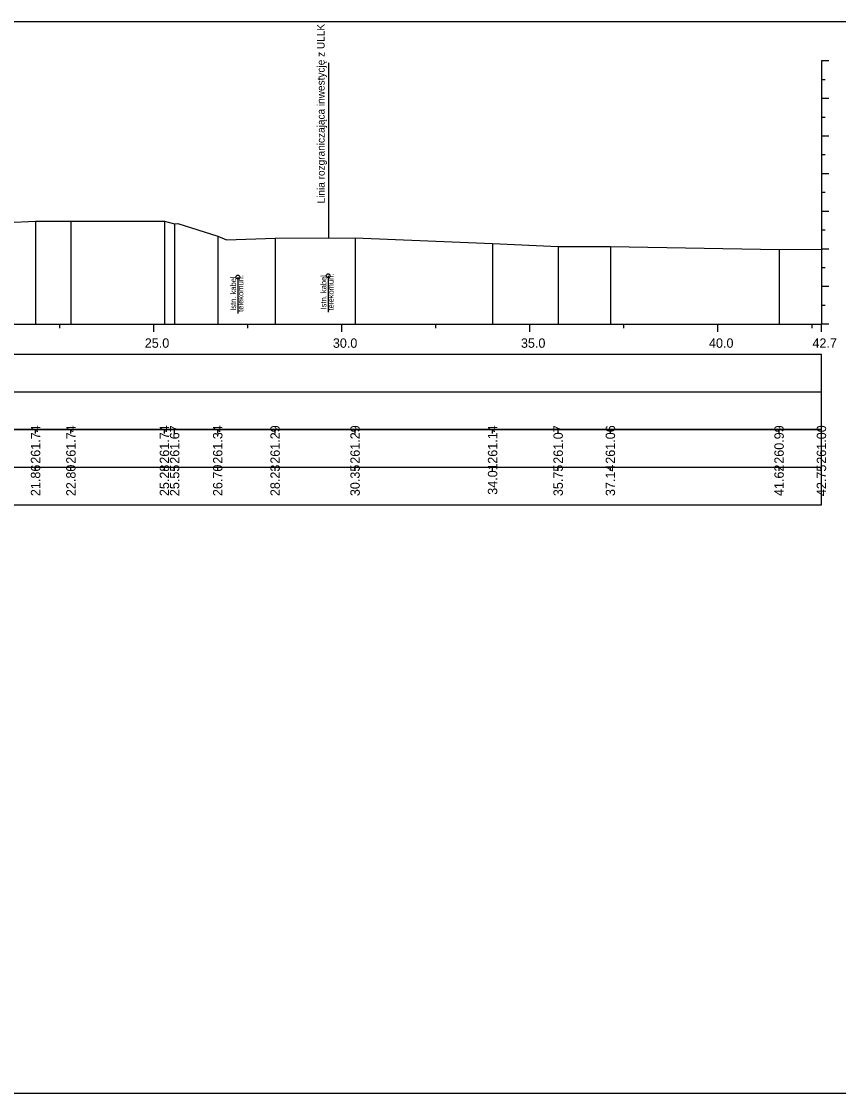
# Model space of a CAD drawing. Extents: x 6516023 to 6560129, y 5513077 to 5529206.
# Drawn here: x 6519804.2 to 6519825.92, y 5514451.16 to 5514479.66 of the extents above; entities that cross this region are included whole.
import ezdxf

# ---------------------------------------------------------------- set-up
doc = ezdxf.new("R2010")
doc.units = 0
for name, color, linetype in [('TOR_PRZEK_P-kable', 7, 'Continuous'), ('TOR_PRZEK_P-tabelka istniejace', 7, 'Continuous'), ('TOR_PRZEK_P-tabelka projektowane', 7, 'Continuous'), ('TOR_PRZEK_P-teren istniejacy', 7, 'Continuous'), ('TOR_PRZEK_P-uklad odniesienia', 7, 'Continuous'), ('TOR_PS_T-granica PKP-projektowana', 7, 'Continuous'), ('TOR_RAMKI-ramka+tabelka 1', 7, 'Continuous')]:
    doc.layers.add(name, color=color, linetype=linetype)

msp = doc.modelspace()

# ---------------------------------------------------------------- linework, layer by layer
at = {"layer": 'TOR_PRZEK_P-kable'}
for p, q in [((6519809.947, 5514472.862), (6519809.947, 5514471.888)), ((6519812.348, 5514472.897), (6519812.348, 5514471.924))]:
    msp.add_line(p, q, dxfattribs=at)
for centre in [(6519809.947, 5514472.862), (6519812.348, 5514472.897)]:
    msp.add_circle(centre, 0.05, dxfattribs=at)
at = {"layer": 'TOR_PRZEK_P-tabelka istniejace'}
for p, q in [((6519804.57, 5514468.706), (6519804.57, 5514468.806)), ((6519805.51, 5514468.706), (6519805.51, 5514468.806)), ((6519807.996, 5514468.706), (6519807.996, 5514468.806)), ((6519808.267, 5514468.706), (6519808.267, 5514468.806)), ((6519809.413, 5514468.706), (6519809.413, 5514468.806)), ((6519810.939, 5514468.706), (6519810.939, 5514468.806)), ((6519813.065, 5514468.706), (6519813.065, 5514468.806)), ((6519816.721, 5514468.706), (6519816.721, 5514468.806)), ((6519818.464, 5514468.706), (6519818.464, 5514468.806)), ((6519819.852, 5514468.706), (6519819.852, 5514468.806)), ((6519824.337, 5514468.706), (6519824.337, 5514468.806)), ((6519825.463, 5514468.706), (6519825.463, 5514468.806)), ((6519731.663, 5514467.806), (6519825.463, 5514467.806)), ((6519804.57, 5514467.706), (6519804.57, 5514467.806)), ((6519805.51, 5514467.706), (6519805.51, 5514467.806)), ((6519807.996, 5514467.706), (6519807.996, 5514467.806)), ((6519808.267, 5514467.706), (6519808.267, 5514467.806)), ((6519809.413, 5514467.706), (6519809.413, 5514467.806)), ((6519810.939, 5514467.706), (6519810.939, 5514467.806)), ((6519813.065, 5514467.706), (6519813.065, 5514467.806)), ((6519816.721, 5514467.706), (6519816.721, 5514467.806)), ((6519818.464, 5514467.706), (6519818.464, 5514467.806)), ((6519819.852, 5514467.706), (6519819.852, 5514467.806)), ((6519824.337, 5514467.706), (6519824.337, 5514467.806)), ((6519825.463, 5514467.706), (6519825.463, 5514467.806))]:
    msp.add_line(p, q, dxfattribs=at)
for points in [[(6519804.57, 5514474.343), (6519804.57, 5514471.806), (6519804.57, 5514471.676), (6519804.57, 5514471.606)], [(6519805.51, 5514474.343), (6519805.51, 5514471.806), (6519805.51, 5514471.676), (6519805.51, 5514471.606)], [(6519807.996, 5514474.343), (6519807.996, 5514471.806), (6519807.996, 5514471.676), (6519807.996, 5514471.606)], [(6519808.267, 5514474.278), (6519808.267, 5514471.806), (6519808.267, 5514471.676), (6519808.267, 5514471.606)], [(6519809.413, 5514473.944), (6519809.413, 5514471.806), (6519809.413, 5514471.676), (6519809.413, 5514471.606)], [(6519810.939, 5514473.891), (6519810.939, 5514471.806), (6519810.939, 5514471.676), (6519810.939, 5514471.606)], [(6519813.065, 5514473.901), (6519813.065, 5514471.806), (6519813.065, 5514471.676), (6519813.065, 5514471.606)], [(6519816.721, 5514473.75), (6519816.721, 5514471.806), (6519816.721, 5514471.676), (6519816.721, 5514471.606)], [(6519818.464, 5514473.677), (6519818.464, 5514471.806), (6519818.464, 5514471.676), (6519818.464, 5514471.606)], [(6519819.852, 5514473.67), (6519819.852, 5514471.806), (6519819.852, 5514471.676), (6519819.852, 5514471.606)], [(6519824.337, 5514473.595), (6519824.337, 5514471.806), (6519824.337, 5514471.676), (6519824.337, 5514471.606)], [(6519825.463, 5514473.601), (6519825.463, 5514471.806), (6519825.463, 5514471.676), (6519825.463, 5514471.606)]]:
    msp.add_lwpolyline(points, dxfattribs=at)
msp.add_lwpolyline([(6519731.663, 5514468.806), (6519731.663, 5514466.806), (6519825.463, 5514466.806), (6519825.463, 5514468.806)], close=True, dxfattribs=at)
at = {"layer": 'TOR_PRZEK_P-tabelka projektowane'}
msp.add_line((6519731.663, 5514469.806), (6519825.463, 5514469.806), dxfattribs=at)
msp.add_lwpolyline([(6519731.663, 5514470.806), (6519731.663, 5514468.806), (6519825.463, 5514468.806), (6519825.463, 5514470.806)], close=True, dxfattribs=at)
at = {"layer": 'TOR_PRZEK_P-teren istniejacy'}
msp.add_lwpolyline([(6519803.82, 5514474.312), (6519804.57, 5514474.343), (6519804.57, 5514474.343), (6519805.51, 5514474.343), (6519807.996, 5514474.343), (6519808.267, 5514474.278), (6519808.357, 5514474.283), (6519809.413, 5514473.944), (6519809.645, 5514473.853), (6519810.939, 5514473.891), (6519813.065, 5514473.901), (6519816.721, 5514473.75), (6519818.464, 5514473.677), (6519819.852, 5514473.67), (6519824.337, 5514473.595), (6519825.463, 5514473.601)], dxfattribs=at)
at = {"layer": 'TOR_PRZEK_P-uklad odniesienia'}
for p, q in [((6519825.463, 5514478.606), (6519825.463, 5514471.606)), ((6519825.663, 5514478.606), (6519825.463, 5514478.606)), ((6519825.563, 5514478.106), (6519825.463, 5514478.106)), ((6519825.663, 5514477.606), (6519825.463, 5514477.606)), ((6519825.563, 5514477.106), (6519825.463, 5514477.106)), ((6519825.663, 5514476.606), (6519825.463, 5514476.606)), ((6519825.563, 5514476.106), (6519825.463, 5514476.106)), ((6519825.663, 5514475.606), (6519825.463, 5514475.606)), ((6519825.563, 5514475.106), (6519825.463, 5514475.106)), ((6519825.663, 5514474.606), (6519825.463, 5514474.606)), ((6519825.563, 5514474.106), (6519825.463, 5514474.106)), ((6519825.663, 5514473.606), (6519825.463, 5514473.606)), ((6519825.563, 5514473.106), (6519825.463, 5514473.106)), ((6519825.663, 5514472.606), (6519825.463, 5514472.606)), ((6519825.563, 5514472.106), (6519825.463, 5514472.106)), ((6519735.463, 5514471.606), (6519825.463, 5514471.606)), ((6519805.213, 5514471.506), (6519805.213, 5514471.606)), ((6519807.713, 5514471.406), (6519807.713, 5514471.606)), ((6519810.213, 5514471.506), (6519810.213, 5514471.606)), ((6519812.713, 5514471.406), (6519812.713, 5514471.606)), ((6519815.213, 5514471.506), (6519815.213, 5514471.606)), ((6519817.713, 5514471.406), (6519817.713, 5514471.606)), ((6519820.213, 5514471.506), (6519820.213, 5514471.606)), ((6519822.713, 5514471.406), (6519822.713, 5514471.606)), ((6519825.213, 5514471.506), (6519825.213, 5514471.606)), ((6519825.463, 5514471.406), (6519825.463, 5514471.606)), ((6519825.663, 5514471.606), (6519825.463, 5514471.606))]:
    msp.add_line(p, q, dxfattribs=at)
at = {"layer": 'TOR_PS_T-granica PKP-projektowana'}
msp.add_line((6519812.369, 5514473.897), (6519812.369, 5514478.555), dxfattribs=at)
at = {"layer": 'TOR_RAMKI-ramka+tabelka 1'}
msp.add_lwpolyline([(6519632.013, 5514479.656), (6519879.513, 5514479.656), (6519879.513, 5514451.156), (6519632.013, 5514451.156)], close=True, dxfattribs=at)

# ---------------------------------------------------------------- texts
at = {"layer": 'TOR_PRZEK_P-kable'}
for s, height, p in [('Istn. kabel', 0.14999, (6519809.902, 5514471.964)), ('telekomun.', 0.15, (6519810.096, 5514471.936)), ('Istn. kabel', 0.14999, (6519812.303, 5514472)), ('telekomun.', 0.15, (6519812.497, 5514471.972))]:
    msp.add_text(s, height=height, rotation=90.0511, dxfattribs=at).set_placement(p)
at = {"layer": 'TOR_PRZEK_P-tabelka istniejace'}
for s, p in [('261.74', (6519804.695, 5514467.899)), ('261.74', (6519805.635, 5514467.899)), ('261.74', (6519808.121, 5514467.899)), ('261.67', (6519808.392, 5514467.898)), ('261.34', (6519809.538, 5514467.899)), ('261.29', (6519811.064, 5514467.898)), ('261.29', (6519813.19, 5514467.898)), ('261.14', (6519816.846, 5514467.899)), ('261.07', (6519818.589, 5514467.898)), ('261.06', (6519819.977, 5514467.898)), ('260.99', (6519824.462, 5514467.898)), ('261.00', (6519825.588, 5514467.898)), ('21.86', (6519804.695, 5514467.038)), ('22.80', (6519805.635, 5514467.038)), ('25.28', (6519808.121, 5514467.038)), ('25.55', (6519808.392, 5514467.037)), ('26.70', (6519809.538, 5514467.038)), ('28.23', (6519811.064, 5514467.038)), ('30.35', (6519813.19, 5514467.037)), ('34.01', (6519816.846, 5514467.073)), ('35.75', (6519818.589, 5514467.037)), ('37.14', (6519819.977, 5514467.039)), ('41.62', (6519824.462, 5514467.04)), ('42.75', (6519825.588, 5514467.037))]:
    msp.add_text(s, height=0.25, rotation=90, dxfattribs=at).set_placement(p)
at = {"layer": 'TOR_PRZEK_P-uklad odniesienia'}
for s, p in [('25.0', (6519807.474, 5514470.981)), ('30.0', (6519812.474, 5514470.981)), ('35.0', (6519817.474, 5514470.981)), ('40.0', (6519822.474, 5514470.981)), ('42.7', (6519825.224, 5514470.981))]:
    msp.add_text(s, height=0.25, dxfattribs=at).set_placement(p)
at = {"layer": 'TOR_PS_T-granica PKP-projektowana'}
msp.add_text('Linia rozgraniczająca inwestycję z ULLK', height=0.2, rotation=90.0511, dxfattribs=at).set_placement((6519812.258, 5514474.819))

doc.saveas('drawing.dxf')
